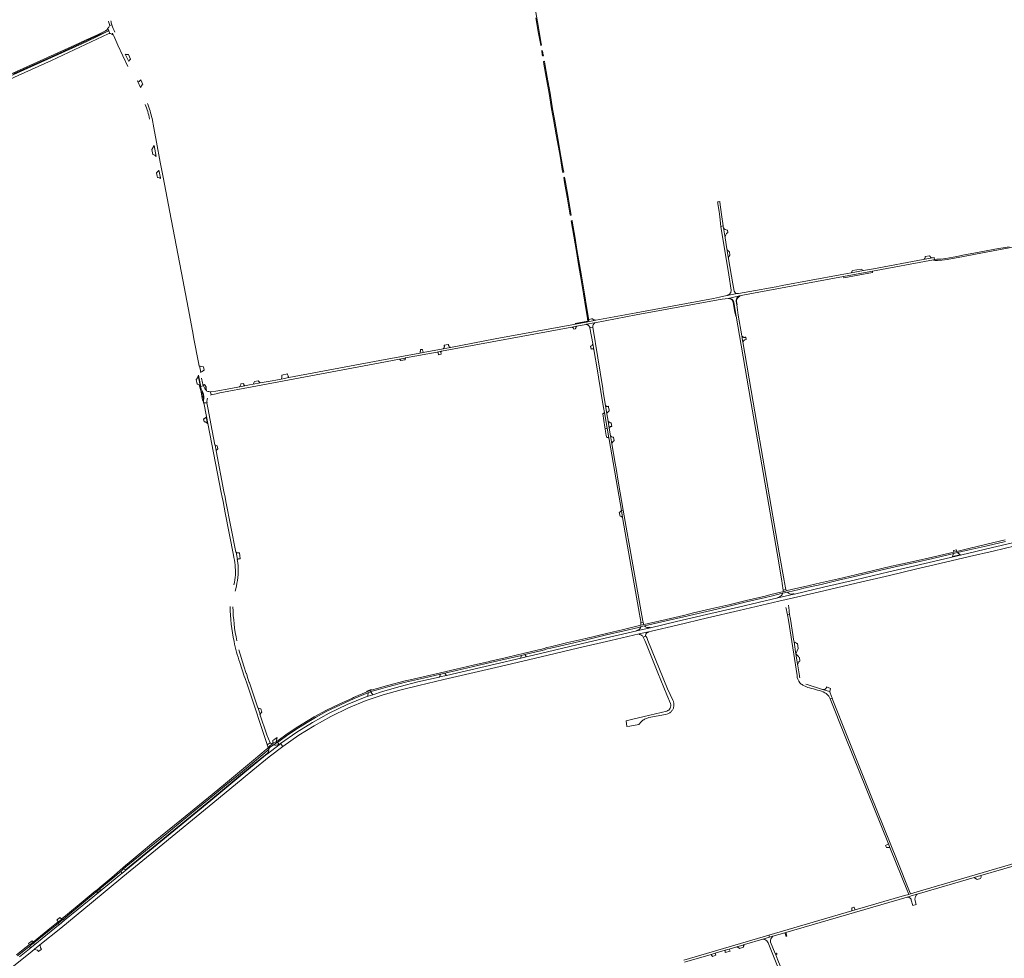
# Model space of a CAD drawing. Header units: metres. Extents: x 166325 to 190320, y 381923 to 404576.
# Tile 830 of 1056: x 177597 to 179006, y 394860 to 396202. Entities that reach past the tile are written whole.
import ezdxf

# ---------------------------------------------------------------- set-up
doc = ezdxf.new("R2010")
doc.units = ezdxf.units.M
for name, color, linetype, lineweight in [('B-WE-VH-VERHARDING_ASFALT-GV', 8, 'Continuous', 18), ('B-WE-VH-VERHARDING_BETON-GV', 8, 'Continuous', 18), ('B-WE-VH-VERHARDING_BETONSTRAATSTEEN-GV', 8, 'Continuous', 18), ('B-WE-VH-VERHARDING_FUNDERING_ZAND-GV', 8, 'Continuous', 18), ('B-WE-VH-VERHARDING_HALFVERHARDING-GV', 8, 'Continuous', 18), ('B-WE-VH-VERHARDING_STRAATBAKSTEEN-GV', 8, 'Continuous', 18)]:
    doc.layers.add(name, color=color, linetype=linetype, lineweight=lineweight)

msp = doc.modelspace()

# ---------------------------------------------------------------- linework, layer by layer
at = {"layer": 'B-WE-VH-VERHARDING_ASFALT-GV'}
for points in [[(177724.431, 396200.142, 0.01656674), (177726.167, 396193.981)], [(177729.373, 396195.128, -0.01652698), (177727.72, 396200.888)], [(177733.547, 396184.55, -0.03158162), (177729.373, 396195.128)], [(177776.859, 396081.244, -0.04659918), (177783.294, 396060.32)], [(177786.724, 396061.015, 0.04667903), (177780.082, 396082.609)], [(178604.024, 395904.803, -0.11745637), (178603.552, 395907.341)], [(178892.58, 395863.778, -0.41311247), (178889.582, 395859.412)], [(178902.883, 395861.724, -0.33223286), (178898.802, 395864.87)], [(178614.802, 395815.73, -0.09409077), (178614.667, 395813.084)], [(178622.532, 395810.669, -0.21581111), (178620.032, 395812.612)], [(178622.572, 395802.778, -0.25596837), (178627.159, 395807.196)], [(177854.022, 395707.047, -0.0049166), (177846.568, 395746.112)], [(178483.89, 395351.91, -0.01448306), (178485.65, 395341.697)], [(178489.215, 395340.357, -0.01642965), (178488.78, 395341.998)], [(178709.234, 395264.592, 0.17152885), (178713.422, 395254.064)], [(178713.428, 395260.825, -0.05229331), (178712.541, 395264.06)], [(178713.422, 395254.064, 0.08786494), (178717.521, 395250.686)], [(178717.521, 395250.686, 0.04186472), (178724.452, 395247.374)], [(178724.452, 395247.374, -0.01552371), (178746.808, 395240.943)], [(178746.808, 395240.943, -0.12181005), (178754.5, 395234.884)], [(178754.5, 395234.884, -0.0762007), (178756.629, 395230.778)]]:
    msp.add_lwpolyline(points, format="xyb", dxfattribs=at)
at = {"layer": 'B-WE-VH-VERHARDING_ASFALT-GV', "flags": 128}
for points in [[(177726.167, 396193.981), (177729.373, 396195.128)], [(177730.37, 396183.083), (177732.024, 396179.441), (177737.992, 396166.168), (177752.154, 396135.266)], [(177846.568, 395746.112), (177845.451, 395751.995), (177840.147, 395780.11), (177828.743, 395840.135), (177814.089, 395917.292), (177802.689, 395977.084), (177798.599, 395998.419), (177793.161, 396027.156), (177789.34, 396047.77), (177786.724, 396061.015)], [(178603.552, 395907.341), (178600.474, 395906.753), (178611.802, 395837.529), (178614.802, 395815.73)], [(178608.94, 395874.688), (178606.311, 395890.313), (178604.024, 395904.803)], [(178620.032, 395812.612), (178619.379, 395814.149), (178617.339, 395824.409), (178611.195, 395860.207), (178611.166, 395860.39), (178608.94, 395874.688)], [(178889.582, 395859.412), (178902.883, 395861.724)], [(178898.802, 395864.87), (178892.58, 395863.778)], [(178614.667, 395813.084), (178614.377, 395812.356), (178614.015, 395811.661), (178613.583, 395811.007), (178613.087, 395810.401), (178612.532, 395809.848), (178611.924, 395809.354), (178611.268, 395808.925), (178610.572, 395808.565), (178609.843, 395808.278), (178609.089, 395808.067), (178623.6, 395810.539), (178622.532, 395810.669)], [(178627.159, 395807.196), (178610.835, 395803.81)], [(178680.74, 395439.392), (178687.495, 395399.613), (178688.126, 395395.898), (178689.156, 395386.476), (178689.183, 395386.265), (178693.395, 395387.306), (178693.329, 395387.501), (178692.649, 395389.518), (178691.11, 395397.539), (178690.664, 395400.122), (178683.793, 395439.945), (178646.482, 395655.164), (178631.584, 395741.456), (178631.376, 395742.659), (178630.514, 395747.646), (178630.06, 395750.278), (178624.971, 395779.753), (178623.976, 395787.346), (178623.04, 395794.495), (178622.326, 395799.941)], [(178618.609, 395798.167), (178622.048, 395778.422), (178629.312, 395736.724), (178643.132, 395656.382), (178680.74, 395439.392)], [(177855.766, 395698.13), (177856.352, 395698.254), (177854.643, 395707.165), (177854.022, 395707.047)], [(177853.101, 395693.816), (177855.514, 395682.268), (177856.588, 395677.788), (177859.934, 395678.59), (177859.34, 395680.966), (177858.891, 395682.975), (177857.478, 395689.857)], [(178488.78, 395341.998), (178474.448, 395422.829), (178460.695, 395500.788), (178457.937, 395500.307)], [(178457.937, 395500.307), (178459.67, 395490.485), (178465.481, 395457.547), (178471.691, 395422.343), (178483.89, 395351.91)], [(179006.854, 395458.2), (178980.856, 395452.073), (178954.937, 395446.008), (178937.679, 395441.938), (178933.299, 395440.905), (178928.979, 395439.886), (178903.095, 395433.844), (178877.53, 395427.978), (178853.428, 395422.632), (178844.553, 395420.663), (178818.734, 395414.723), (178793.006, 395408.573), (178768.335, 395402.664), (178742.99, 395396.711), (178718.457, 395391.101), (178711.666, 395389.522), (178701.463, 395387.15), (178695.299, 395385.717), (178694.034, 395385.404), (178689.441, 395384.268), (178689.019, 395384.164), (178686.201, 395383.487), (178671.927, 395380.055), (178663.535, 395378.038), (178636.603, 395371.588), (178611.645, 395365.643), (178585.752, 395359.51), (178561.202, 395353.77), (178546.636, 395350.358), (178521.999, 395344.6), (178497.005, 395338.704), (178494.887, 395338.333), (178490.248, 395337.521), (178487.995, 395337.052), (178485.918, 395336.457), (178480.209, 395334.752), (178461.269, 395330.216), (178436.493, 395324.333), (178407.383, 395317.432), (178381.522, 395311.375), (178356.437, 395305.502), (178351.597, 395304.278), (178347.679, 395303.163), (178342.286, 395301.658), (178339.482, 395300.96), (178337.744, 395300.527), (178319.632, 395296.145), (178295.614, 395290.388), (178289.682, 395289.033), (178270.366, 395284.623), (178269.492, 395284.419), (178246.056, 395278.96), (178221.6, 395273.217), (178199.169, 395268.014), (178174.464, 395262.451), (178155.819, 395258.197), (178148.749, 395256.584), (178123.713, 395250.034), (178107.114, 395245.34), (178106.897, 395245.279), (178100.171, 395243.263), (178099.346, 395243.016), (178094.993, 395241.363), (178094.004, 395240.938), (178075.104, 395232.828), (178073.513, 395232.113), (178055.274, 395223.917), (178036.191, 395214.694), (178018.777, 395205.246), (178010.134, 395200.224), (177995.152, 395191.022), (177980.039, 395180.886), (177966.939, 395171.452), (177967.928, 395170.033), (177981.074, 395179.548), (177995.993, 395189.582), (178010.947, 395198.725), (178020.308, 395204.2), (178036.891, 395213.161), (178056.106, 395222.443), (178075.767, 395231.325), (178095.531, 395239.686), (178095.718, 395239.754), (178099.325, 395241.061), (178099.859, 395241.255), (178107.408, 395243.558), (178124.194, 395248.275), (178149.253, 395254.862), (178174.942, 395260.639), (178199.32, 395266.134), (178201.804, 395266.694), (178205.311, 395267.508), (178222, 395271.384), (178246.544, 395277.154), (178270.874, 395282.777), (178296.269, 395288.631), (178315.378, 395293.174), (178319.782, 395294.222), (178320.024, 395294.279), (178338.089, 395298.616), (178342.803, 395299.829), (178348.206, 395301.306), (178352.092, 395302.307), (178356.987, 395303.51), (178382.037, 395309.359), (178407.92, 395315.472), (178436.906, 395322.298), (178461.784, 395328.19), (178482.661, 395333.226), (178486.108, 395334.351), (178488.552, 395335.098), (178490.936, 395335.537), (178497.473, 395336.669), (178522.289, 395342.51), (178547.117, 395348.307), (178561.672, 395351.749), (178586.402, 395357.543), (178612.218, 395363.657), (178637.018, 395369.577), (178663.947, 395376.044), (178672.304, 395378.07), (178688.592, 395382.019), (178688.934, 395382.101), (178695.434, 395383.652), (178695.909, 395383.765), (178712.056, 395387.512), (178718.948, 395389.112), (178743.516, 395394.734), (178768.705, 395400.632), (178793.633, 395406.594), (178819.142, 395412.655), (178845.088, 395418.659), (178877.972, 395425.989), (178903.385, 395431.823), (178929.393, 395437.906), (178932.959, 395438.739), (178938.635, 395440.066), (178955.475, 395444.002), (178981.375, 395450.063), (179007.277, 395456.194)], [(179036.061, 395458.364), (178988.968, 395447.308), (178954.97, 395439.326), (178912.484, 395429.393), (178877.519, 395421.226), (178840.534, 395412.552), (178792.703, 395401.376), (178746.84, 395390.609), (178705.466, 395380.926), (178704.608, 395380.724), (178681.795, 395375.368), (178681.594, 395375.321), (178625.61, 395362.205), (178579.916, 395351.58), (178536.957, 395341.531), (178499.875, 395332.77), (178499.026, 395332.571), (178479.976, 395328.102), (178441.229, 395319.011), (178394.177, 395308.037), (178332.365, 395293.575), (178321.903, 395291.136), (178314.391, 395289.384), (178277.314, 395280.74), (178207.72, 395264.537), (178198.091, 395262.296), (178197.563, 395262.173), (178167.117, 395255.096), (178141.764, 395248.809), (178116.165, 395241.561), (178102.315, 395236.866), (178095.644, 395234.604), (178091.384, 395233.16), (178065.879, 395222.663), (178040.133, 395210.266), (178016.145, 395196.904), (177993.992, 395183.212), (177970.574, 395166.898), (177973.584, 395162.885), (177996.601, 395178.956), (178018.695, 395192.587), (178042.381, 395205.798), (178067.928, 395218.013), (178093.07, 395228.402), (178117.517, 395236.721), (178142.821, 395243.945), (178168.198, 395250.195), (178203.873, 395258.508), (178278.345, 395275.873), (178333.352, 395288.698), (178395.331, 395303.227), (178442.807, 395314.266), (178483.46, 395323.811), (178496.945, 395326.977), (178500.96, 395327.92), (178537.952, 395336.566), (178581.098, 395346.716), (178626.612, 395357.308), (178683.359, 395370.601), (178704.048, 395375.432), (178747.765, 395385.689), (178793.855, 395396.507), (178841.457, 395407.625), (178878.723, 395416.358), (178913.614, 395424.537), (178955.795, 395434.419), (178989.957, 395442.433), (179037.122, 395453.473)], [(178704.048, 395375.432), (178683.359, 395370.601)], [(178693.355, 395361.543), (178694.007, 395358.233), (178694.542, 395355.388), (178695.349, 395351.102), (178698.611, 395351.573), (178698.019, 395355.988), (178697.864, 395357.141), (178697.399, 395361.123), (178697.071, 395365.136)], [(178699.7, 395345.064), (178698.611, 395351.573), (178695.349, 395351.102), (178696.861, 395343.562), (178709.234, 395264.592)], [(178485.65, 395341.697), (178485.762, 395339.515), (178489.215, 395340.357)], [(178712.541, 395264.06), (178710.203, 395278.34), (178709.885, 395280.437), (178708.052, 395292.532), (178707.605, 395295.233), (178707.131, 395298.093), (178704.912, 395312.312), (178704.751, 395313.321), (178699.7, 395345.064)], [(178756.629, 395230.778), (178759.489, 395231.89), (178759.37, 395232.234), (178758.661, 395234.276), (178756.25, 395241.219), (178756.203, 395241.344), (178753.986, 395242.014), (178745.697, 395244.52), (178723.621, 395251.347), (178721.95, 395251.968)], [(177572.614, 394835.861), (177614.88, 394869.788), (177618.494, 394872.713), (177626.465, 394879.165), (177656.088, 394903.143), (177700.137, 394939.204), (177745.205, 394976.271), (177796.996, 395018.819), (177873.572, 395081.714), (177917.029, 395117.455), (177930.781, 395128.838), (177954.478, 395148.123), (177973.584, 395162.885), (177970.574, 395166.898), (177968.645, 395165.412), (177951.794, 395152.433), (177951.621, 395152.3), (177927.702, 395132.801), (177913.865, 395121.338), (177870.636, 395085.739), (177793.918, 395022.706), (177749.046, 394985.842), (177743.377, 394981.185), (177741.978, 394980.036), (177697.014, 394943.081), (177661.655, 394914.152), (177653.732, 394907.67), (177652.939, 394907.021), (177619.189, 394879.686), (177612.447, 394874.225), (177611.635, 394873.568), (177596.975, 394861.801)], [(177594.269, 394863.544), (177608.087, 394874.477), (177611.751, 394877.257), (177613.39, 394878.5), (177616.337, 394880.827), (177617.526, 394881.765), (177643.737, 394903.009), (177648.655, 394906.883), (177652.973, 394910.027), (177653.111, 394910.141), (177659.187, 394915.137), (177659.448, 394915.352), (177666.838, 394921.518), (177686.532, 394937.839), (177706.351, 394954.232), (177708.182, 394955.737), (177711.537, 394958.496), (177712.148, 394958.998), (177730.559, 394974.307), (177742.437, 394984.605), (177746.056, 394987.742), (177749.851, 394991.032), (177769.783, 395007.466), (177790.258, 395024.194), (177810.173, 395040.428), (177830, 395056.639), (177848.225, 395071.558), (177868.563, 395088.173), (177890.276, 395106.049), (177910.188, 395122.457), (177930.255, 395139.131), (177945.07, 395151.414), (177951.514, 395156.807), (177952.737, 395158.076), (177953.571, 395159.243), (177953.778, 395159.503), (177954.774, 395160.755), (177955.894, 395161.689), (177960.488, 395165.258), (177960.695, 395165.419), (177963.093, 395167.109), (177965.328, 395168.328), (177966.189, 395168.875), (177966.603, 395169.138), (177967.928, 395170.033), (177966.939, 395171.452), (177965.65, 395170.524), (177964.687, 395169.923), (177964.19, 395169.613), (177962.741, 395168.926), (177960.69, 395167.98), (177959.362, 395167.07), (177958.959, 395166.761), (177958.35, 395166.294), (177955.761, 395164.311), (177954.185, 395163.008), (177952.854, 395161.559), (177952.762, 395161.459), (177951.669, 395159.988), (177950.691, 395158.901), (177943.818, 395153.072), (177928.939, 395140.676), (177908.859, 395124.014), (177889.04, 395107.6), (177867.318, 395089.773), (177846.938, 395073.074), (177828.749, 395058.206), (177808.952, 395042.01), (177789.051, 395025.724), (177768.55, 395009.008), (177754.004, 394996.796), (177753.868, 394996.682), (177748.79, 394992.419), (177729.387, 394975.647), (177712.303, 394961.234), (177711.081, 394960.203), (177706.321, 394956.364), (177705.504, 394955.705), (177685.507, 394939.104), (177665.749, 394922.814), (177658.322, 394916.563), (177657.695, 394916.043), (177652.804, 394911.984), (177652.086, 394911.388), (177647.701, 394908.157), (177642.742, 394904.343), (177616.619, 394883.081), (177616.572, 394883.043), (177612.254, 394879.761), (177611.042, 394878.883), (177606.956, 394875.925), (177593.067, 394865)], [(179245.554, 395061.124), (179240.379, 395059.808), (179235.236, 395058.373), (179223.452, 395055.222), (179143.074, 395031.734), (179087.917, 395015.439), (179085.127, 395014.614), (179069.922, 395010.122), (178880.813, 394954.69), (178871.613, 394952.057), (178868.915, 394951.284), (178863.132, 394949.629), (178792.399, 394928.95), (178787.576, 394927.54), (178677.022, 394895.22), (178668.907, 394892.84), (178669.97, 394889.873)], [(178669.97, 394889.873), (178674.811, 394891.293), (178691.846, 394896.276), (178693.17, 394896.664), (178866.706, 394947.429), (178870.213, 394948.455), (178873.886, 394949.528), (178881.047, 394951.621), (178962.441, 394975.415), (178972.061, 394978.228), (179070.593, 395007.031), (179111.472, 395019.163), (179219.883, 395051.003), (179234.192, 395054.841), (179245.232, 395057.473)], [(178548.352, 394854.222), (178586.595, 394865.433), (178592.264, 394867.094), (178606.434, 394871.248), (178612.381, 394872.991), (178623.037, 394876.116), (178624.342, 394876.498), (178624.646, 394876.587), (178632.316, 394878.836), (178632.757, 394878.965), (178634.048, 394879.344), (178660.435, 394887.078), (178669.97, 394889.873), (178668.907, 394892.84), (178547.362, 394857.198)]]:
    msp.add_lwpolyline(points, dxfattribs=at)
for points in [[(178627.523, 395807.284), (178634.313, 395808.725), (178641.78, 395810.31), (178775.741, 395835.05), (178816.93, 395842.657), (178904.159, 395858.766), (178905.923, 395859.092), (178905.413, 395862.163), (178902.883, 395861.724), (178889.582, 395859.412), (178818.474, 395846.2), (178812.891, 395845.162), (178804.09, 395843.527), (178786.811, 395840.317), (178771.023, 395837.383), (178687.742, 395822.043), (178679.31, 395820.49), (178641.521, 395813.53), (178625.435, 395810.851), (178623.6, 395810.539), (178609.089, 395808.067), (178602.208, 395806.516), (178598.545, 395805.69), (178589.62, 395803.679), (178478.943, 395783.252), (178421.525, 395772.457), (178417.302, 395771.663), (178407.642, 395769.753), (178392.222, 395766.902), (178277.693, 395745.723), (178213.473, 395733.762), (178203.218, 395731.83), (178174.717, 395726.513), (178169.702, 395725.577), (178112.532, 395714.912), (177982.31, 395690.508), (177971.338, 395688.452), (177963.674, 395687.016), (177958.563, 395686.058), (177941.626, 395682.884), (177931.32, 395680.953), (177926.224, 395679.998), (177919.374, 395678.714), (177911.91, 395677.305), (177899.382, 395674.941), (177878.167, 395671.285), (177870.901, 395670.292), (177870.551, 395670.293), (177871.339, 395665.721), (177878.59, 395667.239), (177883.818, 395668.724), (177929.893, 395677.502), (178113.003, 395711.812), (178140.521, 395716.938), (178148.896, 395718.499), (178149.36, 395718.585), (178194.616, 395727.014), (178200.883, 395728.181), (178386.922, 395762.831), (178394.145, 395764.176), (178407.2, 395766.607), (178407.984, 395766.753), (178419.111, 395768.843), (178420.014, 395769.013), (178479.053, 395780.132), (178596.302, 395801.724), (178602.045, 395802.548), (178610.835, 395803.81), (178627.159, 395807.196)], [(178174.118, 395728.135), (178173.987, 395728.638), (178173.788, 395729.721), (178173.753, 395730.145), (178173.697, 395730.818), (178170.731, 395730.601), (178170.714, 395729.82), (178170.707, 395729.51), (178170.576, 395728.408), (178170.426, 395727.673), (178170.116, 395726.607), (178169.702, 395725.577), (178174.717, 395726.513), (178174.47, 395727.092)], [(178211.053, 395735.739), (178210.801, 395736.381), (178210.656, 395736.932), (178210.554, 395737.322), (178210.46, 395738.005), (178204.496, 395736.931), (178204.788, 395735.776), (178204.852, 395735.522), (178204.858, 395735.032), (178204.818, 395734.609), (178204.737, 395734.192), (178204.615, 395733.785), (178204.455, 395733.392), (178204.088, 395732.755), (178203.829, 395732.418), (178203.538, 395732.109), (178203.218, 395731.83), (178213.473, 395733.762), (178213.081, 395733.892), (178212.523, 395734.13), (178211.845, 395734.569), (178211.542, 395734.837)]]:
    msp.add_lwpolyline(points, close=True, dxfattribs=at)
at = {"layer": 'B-WE-VH-VERHARDING_BETON-GV', "flags": 128}
for points in [[(178817.202, 395840.681), (178816.93, 395842.657), (178775.741, 395835.05), (178776.098, 395833.314)], [(178804.09, 395843.527), (178800.748, 395845.644), (178788.419, 395843.552), (178786.811, 395840.317)], [(178439.564, 395604.42), (178440.047, 395604.132), (178440.046, 395604.14), (178437.58, 395618.091), (178434.767, 395617.337), (178435.352, 395613.52), (178436.387, 395607.868), (178436.988, 395604.586), (178437.526, 395604.719), (178438.047, 395604.763), (178438.568, 395604.727), (178439.078, 395604.612)], [(177657.695, 394916.043), (177654.974, 394918.292), (177654.854, 394918.203), (177651.047, 394914.856), (177650.632, 394914.711), (177650.536, 394914.695), (177651.307, 394913.787), (177651.657, 394913.375), (177651.971, 394913.005), (177652.804, 394911.984)]]:
    msp.add_lwpolyline(points, close=True, dxfattribs=at)
at = {"layer": 'B-WE-VH-VERHARDING_BETONSTRAATSTEEN-GV'}
for points in [[(177725.798, 396193.849, -0.11600947), (177723.426, 396189.764)], [(177726.453, 396182.682, -0.04709466), (177727.432, 396182.55)], [(177727.432, 396182.55, -0.10690285), (177730.838, 396180.962)], [(177750.658, 396152.608, -0.08198807), (177748.499, 396153.083)], [(177753.152, 396152.689, -0.01805031), (177750.658, 396152.608)], [(177753.376, 396142.44, -0.04951662), (177755.966, 396146.112)], [(177787.744, 396009.515, -0.22164828), (177792.847, 396006.768)], [(177795.38, 395976.534, -0.12917862), (177798.857, 395975.291)], [(178609.697, 395901.531, -0.32568753), (178604.024, 395904.803)], [(178606.311, 395890.313, -0.21338421), (178610.051, 395898.132)], [(178612.485, 395870.462, -0.27241729), (178608.94, 395874.688)], [(178611.166, 395860.39, -0.24144038), (178612.942, 395865.493)], [(177852.699, 395693.104, -0.15353917), (177849.84, 395687.682)], [(177860.201, 395680.119, 0.01975371), (177860.58, 395678.745)], [(177864.519, 395671.869, -0.10682745), (177860.58, 395678.745)], [(177858.946, 395670.553, -0.04245773), (177859.968, 395667.73)], [(177859.205, 395664.006, -0.41580428), (177860.021, 395665.176)], [(177870.551, 395670.293, -0.10237485), (177865.18, 395671.171)], [(177865.288, 395655.807, -0.06816126), (177865.859, 395660.898)], [(178446.282, 395605.071, -0.16598583), (178442.359, 395607.22)], [(178444.296, 395595.938, -0.18500947), (178447.713, 395600.31)], [(178457.937, 395500.307, -0.19830275), (178455.048, 395497.715)], [(178456.118, 395492.206, -0.17246746), (178459.67, 395490.485)], [(177903.213, 395436.419, -0.062029), (177905.938, 395408.221)], [(177910.283, 395439.774, -0.17263087), (177906.946, 395440.856)], [(177907.32, 395392.124, 0.09576552), (177909.268, 395425.288)], [(177909.139, 395430.199, -0.25894624), (177911.781, 395431.395)], [(177905.938, 395408.221, -0.04729793), (177903.639, 395394.118)], [(178688.934, 395382.101, -0.21454161), (178684.066, 395376.674)], [(178703.118, 395380.996, -0.27063733), (178695.434, 395383.652)], [(177898.4, 395363.22, 0.04485405), (177904.1, 395313.059)], [(177908.016, 395313.755, -0.04406135), (177902.427, 395362.666)], [(178486.108, 395334.351, -0.14692661), (178484.402, 395331.209)], [(178490.248, 395337.521, -0.02924022), (178489.215, 395340.357)], [(178494.595, 395333.15, -0.18125741), (178490.936, 395335.537)], [(178484.402, 395331.209, -0.16555387), (178479.784, 395328.92)], [(178483.608, 395323.108, -0.17993312), (178487.98, 395320.959)], [(178487.98, 395320.959, -0.07723278), (178489.197, 395319.194)], [(178492.914, 395320.416, -0.09102524), (178492.66, 395322.018)], [(178492.66, 395322.018, -0.09184979), (178492.994, 395323.606)], [(178492.994, 395323.606, -0.18422347), (178495.179, 395325.932)], [(178498.831, 395333.44, -0.12984505), (178494.595, 395333.15)], [(177904.1, 395313.059, 0.03407986), (177912.244, 395283.067)], [(178748.781, 395244.488, -0.13942776), (178745.697, 395244.52)], [(178750.974, 395246.202, -0.17989674), (178748.781, 395244.488)], [(177960.488, 395165.258, 0.23417013), (177968.264, 395165.949)], [(177953.778, 395159.503, -0.28149716), (177951.427, 395152.916)], [(178877.991, 394945.666, -0.05246916), (178878.443, 394947.645)], [(178878.443, 394947.645, -0.07564402), (178879.785, 394950.213)]]:
    msp.add_lwpolyline(points, format="xyb", dxfattribs=at)
at = {"layer": 'B-WE-VH-VERHARDING_BETONSTRAATSTEEN-GV', "flags": 128}
for points in [[(177723.426, 396189.764), (177724.779, 396186.71), (177726.453, 396182.682)], [(177730.838, 396180.962), (177730.026, 396182.842)], [(177748.499, 396153.083), (177753.376, 396142.44)], [(177755.966, 396146.112), (177753.152, 396152.689)], [(177792.847, 396006.768), (177789.892, 396022.379), (177786.662, 396016.919), (177787.744, 396009.515)], [(177798.662, 395976.312), (177796.609, 395987.025), (177795.971, 395986.101), (177795.158, 395985.138), (177794.087, 395984.115), (177793.703, 395983.819), (177793.088, 395983.346), (177794.022, 395978.788), (177794.548, 395976.558), (177795.38, 395976.534)], [(177798.857, 395975.291), (177798.662, 395976.312)], [(178604.024, 395904.803), (178606.311, 395890.313)], [(178610.051, 395898.132), (178609.697, 395901.531)], [(178608.94, 395874.688), (178611.166, 395860.39)], [(178612.942, 395865.493), (178613.311, 395865.817), (178612.485, 395870.462)], [(177849.84, 395687.682), (177851.21, 395681.275), (177852.059, 395680.962), (177854.108, 395680.207), (177855.51, 395679.69), (177855.112, 395681.556), (177852.699, 395693.104)], [(177859.549, 395666.72), (177859.298, 395666.675), (177859.045, 395666.709), (177858.815, 395666.82), (177858.606, 395667.029), (177858.586, 395667.114), (177857.995, 395670.245), (177858.024, 395670.378), (177858.131, 395670.561), (177858.297, 395670.693), (177858.5, 395670.755), (177858.712, 395670.738), (177858.903, 395670.644), (177858.54, 395671.405), (177857.224, 395674.168), (177856.574, 395675.73), (177855.968, 395677.639), (177855.51, 395679.69), (177854.108, 395680.207), (177856.792, 395670.053), (177858.635, 395660.69), (177859.357, 395657.021), (177860.377, 395655.519), (177860.311, 395657.059), (177860.514, 395659.802), (177860.606, 395660.258), (177860.806, 395661.243), (177860.648, 395661.083), (177860.445, 395660.989), (177860.221, 395660.971), (177860.005, 395661.032), (177859.824, 395661.164), (177859.757, 395661.247), (177859.205, 395664.006)], [(177860.58, 395678.745), (177859.934, 395678.59), (177856.588, 395677.788), (177855.968, 395677.639), (177856.574, 395675.73), (177857.224, 395674.168), (177858.54, 395671.405), (177858.903, 395670.644), (177858.946, 395670.553)], [(177863.521, 395677.562), (177861.841, 395680.407), (177861.33, 395680.317), (177860.201, 395680.119)], [(177864.519, 395671.869), (177864.062, 395674.55), (177864.048, 395674.63), (177863.654, 395676.721), (177864.17, 395676.84), (177864.459, 395676.906), (177864.312, 395677.729), (177863.521, 395677.562)], [(177860.021, 395665.176), (177860.487, 395665.249), (177860.463, 395665.36), (177860.224, 395666.456), (177860.19, 395666.613), (177860.063, 395667.253), (177859.951, 395667.024), (177859.774, 395666.84), (177859.549, 395666.72)], [(177859.968, 395667.73), (177860.063, 395667.253), (177860.19, 395666.613), (177860.224, 395666.456), (177860.463, 395665.36), (177860.487, 395665.249), (177860.698, 395664.252), (177860.81, 395663.283), (177860.825, 395662.432), (177860.806, 395661.243), (177860.606, 395660.258), (177860.514, 395659.802), (177860.311, 395657.059), (177860.377, 395655.519), (177860.415, 395654.634), (177860.513, 395654.118), (177861.012, 395654.171), (177864.963, 395654.592), (177865.462, 395654.645), (177865.288, 395655.807)], [(177865.18, 395671.171), (177864.519, 395671.869)], [(177870.251, 395665.484), (177871.339, 395665.721), (177870.551, 395670.293)], [(177877.239, 395593.633), (177877.071, 395594.501), (177876.58, 395594.406), (177872.703, 395614.495), (177866.404, 395647.129), (177864.963, 395654.592), (177861.012, 395654.171), (177864.701, 395634.642), (177866.612, 395624.813), (177885.759, 395526.258), (177887.078, 395519.45), (177888.347, 395513.131), (177891.406, 395496.983), (177903.213, 395436.419)], [(178442.359, 395607.22), (178444.296, 395595.938)], [(178447.713, 395600.31), (178446.882, 395604.969), (178446.282, 395605.071)], [(177909.268, 395425.288), (177908.643, 395430.135), (177909.139, 395430.199), (177906.946, 395440.856), (177906.455, 395440.761), (177892.359, 395513.253), (177891.135, 395519.546), (177889.537, 395527.762), (177878.289, 395585.61), (177878.78, 395585.705), (177878.662, 395586.313), (177877.239, 395593.633)], [(178455.048, 395497.715), (178456.118, 395492.206)], [(178459.67, 395490.485), (178457.937, 395500.307)], [(177906.946, 395440.856), (177909.139, 395430.199)], [(177911.761, 395439.785), (177910.283, 395439.774)], [(177911.781, 395431.395), (177912.664, 395431.334), (177911.761, 395439.785)], [(177905.605, 395385.009), (177907.32, 395392.124)], [(178684.066, 395376.674), (178681.672, 395375.973), (178681.673, 395375.969), (178681.795, 395375.368), (178704.608, 395380.724), (178704.474, 395381.281), (178703.118, 395380.996)], [(178695.434, 395383.652), (178688.934, 395382.101)], [(178489.215, 395340.357), (178485.762, 395339.515), (178485.835, 395338.079), (178485.918, 395336.457)], [(178485.918, 395336.457), (178487.995, 395337.052), (178490.248, 395337.521)], [(178490.936, 395335.537), (178488.552, 395335.098), (178486.108, 395334.351)], [(178479.784, 395328.92), (178479.836, 395328.697), (178479.976, 395328.102)], [(178479.976, 395328.102), (178499.026, 395332.571), (178498.894, 395333.169), (178498.831, 395333.44)], [(178495.179, 395325.932), (178497.093, 395326.401), (178497.045, 395326.587), (178496.945, 395326.977), (178483.46, 395323.811), (178483.543, 395323.419), (178483.608, 395323.108)], [(178489.197, 395319.194), (178492.914, 395320.416)], [(177912.244, 395283.067), (177918.751, 395263.474), (177919.738, 395260.125), (177922.117, 395253.367), (177924.533, 395246.062), (177950.755, 395167.097), (177951.633, 395165.013), (177955.773, 395168.281), (177950.933, 395179.34), (177941.015, 395208.833), (177941.489, 395208.992), (177938.547, 395217.857), (177938.437, 395218.19), (177937.962, 395218.032), (177927.438, 395249.75), (177926.963, 395251.12), (177925.929, 395254.102), (177925.856, 395254.307), (177923.495, 395261.329), (177923.458, 395261.454), (177923.416, 395261.598), (177921.663, 395267.57), (177921.183, 395267.429), (177918.181, 395277.652), (177910.942, 395301.212)], [(178745.697, 395244.52), (178753.986, 395242.014), (178756.203, 395241.344), (178757.077, 395245.885), (178751.207, 395247.958)], [(178751.207, 395247.958), (178751.424, 395247.397), (178751.368, 395246.604), (178751.249, 395246.543), (178750.644, 395246.235), (178750.974, 395246.202)], [(177951.427, 395152.916), (177951.436, 395152.905), (177951.794, 395152.433), (177968.645, 395165.412)], [(177966.189, 395168.875), (177965.328, 395168.328), (177963.093, 395167.109), (177960.695, 395165.419), (177960.488, 395165.258)], [(177968.264, 395165.949), (177968.257, 395165.959), (177966.189, 395168.875)], [(177968.645, 395165.412), (177968.304, 395165.892), (177968.264, 395165.949)], [(177960.488, 395165.258), (177955.894, 395161.689), (177954.774, 395160.755), (177953.778, 395159.503)], [(178879.785, 394950.213), (178881.047, 394951.621), (178873.886, 394949.528), (178870.213, 394948.455), (178866.706, 394947.429), (178867.178, 394947.446), (178867.849, 394947.403), (178868.51, 394947.281), (178869.152, 394947.081), (178869.766, 394946.806), (178870.342, 394946.46), (178870.874, 394946.049), (178871.353, 394945.577), (178871.549, 394945.348), (178871.94, 394944.801), (178872.263, 394944.211), (178872.418, 394943.852), (178872.626, 394943.213), (178875.067, 394935.349), (178879.535, 394936.733), (178878.114, 394942.138), (178877.973, 394943.08), (178877.911, 394944.03)], [(178877.911, 394944.03), (178877.929, 394944.982), (178877.991, 394945.666)]]:
    msp.add_lwpolyline(points, dxfattribs=at)
for points in [[(177770.776, 396116.248), (177769.64, 396115.336), (177768.23, 396114.201), (177765.984, 396114.73), (177770.379, 396105.202), (177772.614, 396109.096), (177773.379, 396109.733), (177773.64, 396109.95)], [(178417.302, 395771.663), (178421.525, 395772.457), (178420.838, 395772.454), (178420.156, 395772.53), (178419.489, 395772.686), (178418.844, 395772.918), (178418.23, 395773.224), (178417.657, 395773.599), (178417.13, 395774.038), (178416.649, 395774.548), (178415.337, 395774.339), (178411.772, 395773.769), (178411.691, 395773.491), (178411.495, 395773.001), (178411.285, 395772.592), (178411.122, 395772.335), (178411.002, 395772.146), (178410.677, 395771.73), (178410.312, 395771.348), (178409.912, 395771.003), (178407.642, 395769.753)], [(178392.917, 395762.188), (178393.145, 395762.722), (178393.425, 395763.232), (178393.754, 395763.712), (178394.145, 395764.176), (178386.922, 395762.831), (178387.455, 395762.585), (178387.962, 395762.288), (178388.438, 395761.942), (178388.877, 395761.552), (178389.34, 395761.042), (178389.687, 395760.568), (178390.043, 395759.927), (178390.121, 395759.788), (178392.548, 395760.063), (178392.563, 395760.447), (178392.57, 395760.644), (178392.649, 395761.22), (178392.784, 395761.785)], [(178418.869, 395767.943), (178419.414, 395768.507), (178420.014, 395769.013), (178419.111, 395768.843), (178407.984, 395766.753), (178407.2, 395766.607), (178407.9, 395766.545), (178408.425, 395766.444), (178409.098, 395766.244), (178409.363, 395766.142), (178409.996, 395765.837), (178410.589, 395765.462), (178411.137, 395765.022), (178411.631, 395764.523), (178412.065, 395763.97), (178412.478, 395763.287), (178412.767, 395762.647), (178412.98, 395761.977), (178413.002, 395761.887), (178413.496, 395761.99), (178417.093, 395762.743), (178416.989, 395763.387), (178417.051, 395763.982), (178417.203, 395764.752), (178417.338, 395765.226), (178417.614, 395765.96), (178417.964, 395766.663), (178418.384, 395767.326)], [(178149.36, 395718.585), (178148.896, 395718.499), (178140.521, 395716.938), (178142.351, 395715.003), (178142.456, 395714.893), (178148.15, 395715.892), (178148.854, 395716.126)], [(177856.352, 395698.254), (177857.403, 395698.889), (177861.407, 395701.307), (177860.58, 395705.639), (177855.54, 395706.89), (177854.643, 395707.165)], [(177980.708, 395694.691), (177980.474, 395695.537), (177980.448, 395695.66), (177972.579, 395694.09), (177972.481, 395692.699), (177972.311, 395690.292), (177971.338, 395688.452), (177982.31, 395690.508), (177981.449, 395692.006), (177981.212, 395692.865)], [(177938.471, 395686.02), (177933.169, 395684.979), (177931.719, 395681.823), (177931.32, 395680.953), (177941.626, 395682.884)], [(178438.977, 395641.639), (178439.489, 395642), (178440.047, 395642.296), (178440.546, 395642.49), (178440.438, 395643.677), (178439.657, 395648.326), (178439.525, 395649.377), (178438.942, 395649.233), (178438.359, 395649.173), (178437.99, 395649.176), (178437.408, 395649.246), (178436.84, 395649.394), (178436.298, 395649.618), (178435.792, 395649.913), (178435.314, 395650.441), (178437.209, 395638.813), (178437.484, 395639.635), (178437.759, 395640.203), (178438.103, 395640.732), (178438.511, 395641.213)], [(177864.21, 395634.548), (177863.986, 395633.999), (177863.69, 395633.485), (177863.328, 395633.015), (177862.906, 395632.599), (177862.432, 395632.243), (177861.869, 395631.933), (177861.315, 395631.722), (177860.737, 395631.588), (177860.432, 395631.55), (177861.249, 395627.175), (177862.031, 395627.128), (177862.712, 395627.001), (177863.4, 395626.787), (177864.033, 395626.505), (177864.629, 395626.152), (177865.18, 395625.733), (177865.68, 395625.252), (177866.121, 395624.718)], [(178432.517, 395639.131), (178432.092, 395638.927), (178431.639, 395638.799), (178431.48, 395638.772), (178434.436, 395619.494), (178434.767, 395617.337), (178437.58, 395618.091), (178433.637, 395640.397), (178433.506, 395640.121), (178433.234, 395639.736), (178432.901, 395639.403)], [(178442.129, 395625.783), (178438.982, 395627.936), (178440.553, 395618.298), (178442.554, 395620.336), (178444.237, 395620.701), (178443.482, 395625.915)], [(177879.873, 395592.888), (177877.239, 395593.633), (177878.662, 395586.313), (177880.821, 395588.588)], [(178693.395, 395387.306), (178689.183, 395386.265), (178689.441, 395384.268), (178694.034, 395385.404)], [(178710.884, 395302.886), (178710.061, 395309.987), (178709.782, 395310.055), (178708.95, 395310.313), (178708.397, 395310.532), (178707.614, 395310.914), (178707.371, 395311.052), (178706.641, 395311.526), (178705.957, 395312.066), (178705.325, 395312.665), (178704.751, 395313.321), (178704.912, 395312.312), (178707.131, 395298.093), (178707.605, 395295.233)], [(178319.782, 395294.222), (178315.378, 395293.174), (178314.271, 395289.979), (178314.258, 395289.942), (178314.391, 395289.384), (178321.903, 395291.136), (178321.741, 395291.71)], [(178712.552, 395289.989), (178711.798, 395290.512), (178711.088, 395291.311), (178707.605, 395295.233), (178708.052, 395292.532), (178709.885, 395280.437), (178710.723, 395281.912), (178711.953, 395284.124), (178712.332, 395284.291), (178713.196, 395284.672)], [(178201.804, 395266.694), (178199.32, 395266.134), (178198.411, 395263.293), (178198.307, 395262.968), (178198.091, 395262.296), (178207.72, 395264.537), (178207.296, 395265.059), (178205.311, 395267.508)], [(178100.171, 395243.263), (178100.213, 395244.116), (178093.92, 395241.943), (178094.004, 395240.938), (178094.993, 395241.363), (178099.346, 395243.016)], [(178099.325, 395241.061), (178095.718, 395239.754), (178095.439, 395235.258), (178095.467, 395235.168), (178095.644, 395234.604), (178102.315, 395236.866), (178102.141, 395237.431), (178102.082, 395237.622)], [(177942.303, 395216.732), (177940.978, 395217.129), (177938.547, 395217.857), (177941.489, 395208.992), (177942.972, 395211.11), (177943.655, 395212.085)], [(177958.35, 395166.294), (177955.773, 395168.281), (177951.633, 395165.013), (177952.854, 395161.559), (177954.185, 395163.008), (177955.761, 395164.311)], [(178839.891, 395023.355), (178835.803, 395021.233), (178837.113, 395018.211), (178841.847, 395018.488)], [(177749.046, 394985.842), (177748.676, 394986.335), (177748.63, 394986.396), (177746.056, 394987.742), (177742.437, 394984.605), (177742.915, 394981.739), (177742.982, 394981.659), (177743.377, 394981.185)], [(178971.47, 394973.781), (178972.689, 394976.082), (178972.061, 394978.228), (178962.441, 394975.415), (178965.733, 394973.058), (178966.664, 394972.392)], [(177713.989, 394957.806), (177711.537, 394958.496), (177708.182, 394955.737), (177708.313, 394953.136)], [(178790.774, 394932.413), (178790.427, 394933.152), (178787.869, 394932.255), (178787.826, 394931.569), (178787.576, 394927.54), (178792.399, 394928.95)], [(177661.655, 394914.152), (177661.024, 394914.404), (177659.187, 394915.137), (177653.111, 394910.141), (177653.571, 394908.309), (177653.732, 394907.67)], [(178693.461, 394895.679), (178693.17, 394896.664), (178691.846, 394896.276), (178692.149, 394895.282), (178693.008, 394892.465), (178693.36, 394891.309), (178694.642, 394891.688), (178694.279, 394892.915)], [(177619.189, 394879.686), (177618.523, 394879.953), (177616.337, 394880.827), (177613.39, 394878.5), (177611.751, 394877.257), (177612.289, 394874.911), (177612.447, 394874.225)], [(177628.569, 394873.124), (177627.366, 394874.634), (177626.718, 394878.848), (177626.714, 394878.853), (177626.465, 394879.165), (177618.494, 394872.713), (177618.734, 394872.446), (177618.782, 394872.436), (177622.841, 394871.623), (177624.449, 394869.608), (177624.757, 394869.851), (177628.203, 394872.649), (177628.495, 394873.068)], [(178612.381, 394872.991), (178606.434, 394871.248), (178606.525, 394868.159), (178613.489, 394869.931)], [(178632.587, 394876.322), (178632.843, 394877.126), (178633.174, 394877.902), (178633.577, 394878.644), (178634.048, 394879.344), (178632.757, 394878.965), (178632.316, 394878.836), (178624.646, 394876.587), (178624.342, 394876.498), (178623.037, 394876.116), (178623.806, 394875.944), (178624.488, 394875.706), (178625.141, 394875.394), (178625.819, 394874.967), (178626.382, 394874.513), (178626.891, 394874), (178632.471, 394875.834)], [(178592.264, 394867.094), (178586.595, 394865.433), (178588.272, 394862.343), (178593.179, 394864.154), (178593.107, 394864.385)], [(178680.476, 394865.79), (178680.221, 394867.078), (178680.034, 394867.044), (178677.931, 394866.666), (178678.762, 394864.606)]]:
    msp.add_lwpolyline(points, close=True, dxfattribs=at)
at = {"layer": 'B-WE-VH-VERHARDING_FUNDERING_ZAND-GV', "flags": 128}
msp.add_lwpolyline([(178335.723, 396204.95), (178336.714, 396199.167), (178339.11, 396185.063), (178342.154, 396168.32), (178342.607, 396165.655), (178343.959, 396165.885), (178343.505, 396168.558), (178340.461, 396185.3), (178338.066, 396199.398), (178335.325, 396215.401)], dxfattribs=at)
for points in [[(178343.947, 396157.768), (178344.057, 396157.118), (178344.688, 396153.408), (178344.941, 396151.916), (178345.154, 396150.681), (178346.505, 396150.914), (178346.293, 396152.147), (178345.299, 396157.998)], [(178385.198, 395928.466), (178381.719, 395948.715), (178378.016, 395969.947), (178376.826, 395976.94), (178375.472, 395976.715), (178376.664, 395969.714), (178380.368, 395948.481), (178384.817, 395922.584), (178386.194, 395922.827)], [(178405.188, 395810.507), (178400.866, 395836.217), (178398.147, 395852.367), (178394.969, 395871.069), (178391.22, 395892.91), (178388.231, 395911.295), (178387.561, 395915.091), (178386.124, 395914.843), (178389.867, 395892.684), (178393.617, 395870.838), (178396.795, 395852.138), (178399.513, 395835.989), (178403.834, 395810.282), (178407.284, 395789.29), (178409.481, 395775.286), (178409.547, 395774.628), (178409.912, 395771.003), (178410.312, 395771.348), (178410.677, 395771.73), (178411.002, 395772.146), (178411.122, 395772.335), (178410.836, 395775.499), (178408.638, 395789.508)], [(178200.215, 395723.786), (178199.681, 395726.992), (178200.883, 395728.181), (178194.616, 395727.014), (178195.982, 395726.377), (178196.515, 395723.171)], [(178932.959, 395438.739), (178931.745, 395434.518), (178942.661, 395437.073), (178938.635, 395440.066)], [(178937.679, 395441.938), (178937.151, 395444.17), (178932.772, 395443.135), (178933.299, 395440.905)]]:
    msp.add_lwpolyline(points, close=True, dxfattribs=at)
at = {"layer": 'B-WE-VH-VERHARDING_HALFVERHARDING-GV', "flags": 128}
for points in [[(177399.159, 396033.978), (177447.087, 396055.794), (177489.59, 396075.155), (177518.182, 396088.154), (177559.652, 396106.365), (177564.994, 396108.82), (177595.296, 396122.744), (177642.992, 396144.173), (177699.795, 396170.615), (177723.914, 396182.01), (177725.404, 396182.615)], [(177588.625, 396125.177), (177612.127, 396135.509), (177638.614, 396147.572), (177660.393, 396157.56), (177680.052, 396166.515), (177707.894, 396179.38), (177723.303, 396186.022), (177724.013, 396186.328), (177724.779, 396186.71), (177723.426, 396189.764), (177722.28, 396188.05), (177721.525, 396187.191), (177720.906, 396186.736), (177720.383, 396186.347), (177707.809, 396180.456), (177691.586, 396173.131), (177676.358, 396165.838), (177405.422, 396043.872)], [(177726.453, 396182.682), (177724.779, 396186.71), (177724.013, 396186.328), (177723.303, 396186.022), (177708.447, 396178.571), (177692.499, 396170.946), (177637.895, 396145.999), (177575.174, 396117.81)], [(179012.372, 395877.522), (178992.187, 395874.022), (178977.325, 395871.197), (178962.009, 395868.28), (178948.592, 395865.879), (178937.663, 395863.684), (178921.956, 395860.829), (178914.796, 395860), (178910.945, 395859.717), (178909.244, 395859.697), (178905.923, 395859.092), (178904.159, 395858.766), (178905.05, 395858.467), (178905.962, 395858.244), (178906.89, 395858.1), (178907.827, 395858.035), (178908.766, 395858.05), (178909.7, 395858.144), (178909.878, 395858.172), (178916.196, 395858.647), (178923.828, 395859.461), (178947.418, 395863.685), (178974.526, 395869.077), (179004.846, 395874.663), (179027.811, 395878.771)], [(178610.835, 395803.81), (178611.586, 395803.796), (178612.33, 395803.702), (178613.061, 395803.53), (178613.769, 395803.281), (178614.447, 395802.958), (178615.086, 395802.564), (178615.68, 395802.105), (178616.222, 395801.586), (178616.494, 395801.278), (178616.896, 395800.732), (178617.231, 395800.143), (178617.494, 395799.519), (178617.681, 395798.868), (178617.791, 395798.199), (178619.958, 395786.639), (178621.523, 395778.29), (178622.048, 395778.422), (178618.609, 395798.167)], [(178622.326, 395799.941), (178623.04, 395794.495), (178623.538, 395794.555), (178622.793, 395799.46)], [(178622.793, 395799.46), (178622.741, 395800.183), (178622.769, 395800.908), (178622.877, 395801.626), (178623.063, 395802.327), (178623.29, 395802.925), (178623.616, 395803.573), (178624.012, 395804.181), (178624.472, 395804.741), (178624.991, 395805.248), (178625.562, 395805.695), (178626.179, 395806.075), (178626.835, 395806.386), (178627.52, 395806.623), (178627.619, 395806.65), (178627.523, 395807.284), (178627.159, 395807.196)], [(178495.922, 395314.401), (178494.18, 395318.722), (178492.914, 395320.416), (178489.197, 395319.194), (178491.58, 395314.219), (178492.948, 395310.987), (178510.064, 395268.06), (178523.21, 395236.617), (178528.138, 395224.074)], [(178522.855, 395213.448), (178490.488, 395205.845), (178472.274, 395201.21), (178465.062, 395199.375), (178465.828, 395191.635), (178470.31, 395191.963), (178482.986, 395194.042), (178483.382, 395194.642), (178484.179, 395195.735), (178485.039, 395196.78), (178485.766, 395197.573), (178486.732, 395198.521), (178487.752, 395199.41), (178488.823, 395200.237), (178489.941, 395200.999), (178491.102, 395201.694), (178492.302, 395202.319), (178493.536, 395202.872), (178494.802, 395203.351), (178496.093, 395203.754), (178497.406, 395204.081), (178521.075, 395208.633), (178524.248, 395209.442), (178524.607, 395209.589), (178525.567, 395210.041), (178526.491, 395210.564), (178527.372, 395211.154), (178528.207, 395211.81), (178528.989, 395212.527), (178529.716, 395213.3), (178530.382, 395214.126), (178530.984, 395215), (178531.518, 395215.916), (178531.982, 395216.871), (178532.373, 395217.857), (178532.688, 395218.87), (178532.927, 395219.904), (178533.086, 395220.953), (178533.166, 395222.012), (178533.168, 395223.05), (178533.09, 395224.108), (178532.932, 395225.158), (178532.696, 395226.192), (178532.383, 395227.206), (178531.994, 395228.193), (178531.532, 395229.149), (178523.814, 395245.21), (178495.922, 395314.401)], [(178674.811, 394891.293), (178669.97, 394889.873), (178660.435, 394887.078), (178663.012, 394886.514)], [(178667.84, 394881.749), (178678.19, 394855.66), (178692.397, 394821.749), (178697.79, 394808.739), (178701.815, 394798.821), (178705.27, 394800.204), (178697.424, 394819.21)], [(178697.424, 394819.21), (178695.811, 394823.119), (178686.718, 394845.145), (178685.143, 394848.968), (178681.758, 394857.182), (178678.762, 394864.606), (178677.931, 394866.666), (178671.415, 394882.814)]]:
    msp.add_lwpolyline(points, dxfattribs=at)
at = {"layer": 'B-WE-VH-VERHARDING_HALFVERHARDING-GV'}
for points in [[(177725.404, 396182.615, -0.05050096), (177726.453, 396182.682)], [(178618.609, 395798.167, 0.40537122), (178610.835, 395803.81)], [(178622.572, 395802.778, 0.10857427), (178622.326, 395799.941)], [(178528.138, 395224.074, -0.44409274), (178522.855, 395213.448)], [(178663.012, 394886.514, -0.24048775), (178667.84, 394881.749)], [(178671.415, 394882.814, -0.29296359), (178674.811, 394891.293)]]:
    msp.add_lwpolyline(points, format="xyb", dxfattribs=at)
at = {"layer": 'B-WE-VH-VERHARDING_HALFVERHARDING-GV', "flags": 128}
for points in [[(178375.596, 395984.163), (178374.867, 395988.444), (178371.605, 396007.394), (178366.212, 396038.144), (178362.306, 396060.07), (178359.599, 396075.062), (178355.946, 396097.221), (178351.711, 396120.41), (178348.531, 396139.143), (178347.873, 396142.969), (178346.518, 396142.75), (178347.179, 396138.912), (178350.36, 396120.172), (178354.594, 396096.986), (178358.247, 396074.829), (178360.956, 396059.828), (178364.862, 396037.905), (178370.254, 396007.159), (178373.515, 395988.212), (178374.24, 395983.954)], [(178601.201, 395923.583), (178599.011, 395941.199), (178598.828, 395942.371), (178595.647, 395941.905), (178595.715, 395941.495), (178595.89, 395940.436), (178596.141, 395938.903), (178597.941, 395927.915), (178598.817, 395920.593), (178600.474, 395906.753), (178603.552, 395907.341)], [(178409.912, 395771.003), (178392.076, 395767.685), (178392.222, 395766.902), (178407.642, 395769.753)], [(178460.695, 395500.788), (178454.039, 395539.41), (178450.44, 395560.291), (178449.108, 395568.016), (178444.296, 395595.938), (178442.359, 395607.22), (178440.553, 395618.298), (178438.982, 395627.936), (178437.209, 395638.813), (178435.314, 395650.441), (178432.136, 395669.937), (178431.333, 395674.888), (178417.093, 395762.743), (178413.496, 395761.99), (178413.002, 395761.887), (178417.347, 395739.255), (178418.831, 395730.494), (178423.966, 395700.181), (178425.473, 395691.282), (178431.963, 395649.865), (178433.637, 395640.397), (178437.58, 395618.091), (178440.046, 395604.14), (178440.047, 395604.132), (178440.461, 395601.708), (178457.937, 395500.307)], [(178636.187, 395748.107), (178636.133, 395748.473), (178635.57, 395748.238), (178635.221, 395748.135), (178634.778, 395748.044), (178634.156, 395747.99), (178633.547, 395748.019), (178633.338, 395748.047), (178632.743, 395748.182), (178632.171, 395748.394), (178631.632, 395748.678), (178631.134, 395749.031), (178630.687, 395749.445), (178630.298, 395749.915), (178630.06, 395750.278), (178630.514, 395747.646), (178631.376, 395742.659), (178631.584, 395741.456), (178632.055, 395742.151), (178632.573, 395742.769), (178633.149, 395743.333), (178633.779, 395743.837), (178634.018, 395744.004), (178634.709, 395744.419), (178635.137, 395744.632), (178635.886, 395744.933), (178636.66, 395745.158)], [(178417.347, 395739.255), (178415.576, 395736.021), (178415.131, 395735.866), (178414.043, 395735.488), (178414.631, 395731.2), (178415.914, 395731.396), (178417.021, 395731.565), (178418.831, 395730.494)], [(177918.236, 395680.113), (177918.038, 395680.532), (177917.883, 395680.967), (177917.77, 395681.416), (177917.703, 395681.874), (177913.855, 395681.321), (177913.671, 395680.536), (177913.406, 395679.756), (177912.869, 395678.644), (177912.422, 395677.951), (177911.91, 395677.305), (177919.374, 395678.714), (177918.816, 395679.266), (177918.532, 395679.631)], [(178871.613, 394952.057), (178870.196, 394955.573), (178852.367, 394999.831), (178814.491, 395094.28), (178781.003, 395177.785), (178760.627, 395229.027), (178759.489, 395231.89), (178756.629, 395230.778), (178778.125, 395177.017), (178839.891, 395023.355), (178841.847, 395018.488), (178867.032, 394955.96), (178867.473, 394954.864), (178868.915, 394951.284)], [(177870.636, 395085.739), (177913.865, 395121.338), (177927.702, 395132.801), (177951.621, 395152.3), (177951.794, 395152.433), (177951.436, 395152.905), (177951.24, 395152.754), (177927.327, 395133.27), (177913.482, 395121.815), (177870.209, 395086.166), (177793.513, 395023.156), (177748.676, 394986.335), (177749.046, 394985.842), (177793.918, 395022.706)]]:
    msp.add_lwpolyline(points, close=True, dxfattribs=at)
at = {"layer": 'B-WE-VH-VERHARDING_STRAATBAKSTEEN-GV', "flags": 128}
for points in [[(177964.976, 395171.611), (177965.639, 395175.484), (177962.157, 395173.119), (177959.303, 395171.18), (177959.61, 395169.323), (177959.642, 395168.987), (177959.625, 395168.48), (177959.549, 395168.062), (177959.387, 395167.581), (177958.959, 395166.761), (177959.362, 395167.07), (177960.69, 395167.98), (177962.741, 395168.926), (177964.19, 395169.613), (177964.687, 395169.923)], [(177616.619, 394883.081), (177616.099, 394883.711), (177615.26, 394884.723), (177609.984, 394880.922), (177610.319, 394880.276), (177611.042, 394878.883), (177612.254, 394879.761), (177616.572, 394883.043)]]:
    msp.add_lwpolyline(points, close=True, dxfattribs=at)

doc.saveas('drawing.dxf')
